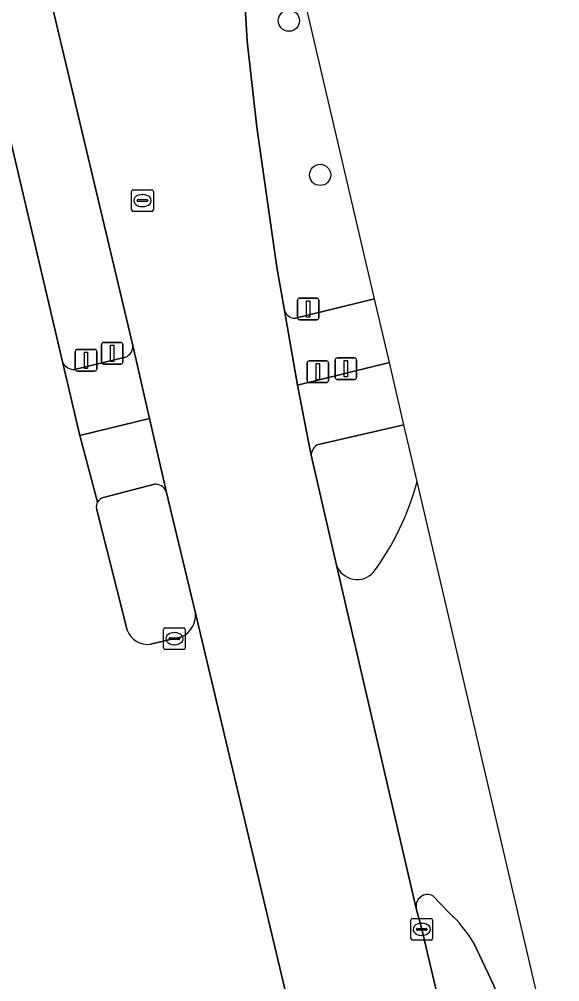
# Model space of a CAD drawing. Extents: x 158455 to 159797, y 387218 to 388672.
# Drawn here: x 159640.22 to 159665.14, y 388240.92 to 388285.25 of the extents above; entities that cross this region are included whole.
import ezdxf

# ---------------------------------------------------------------- set-up
doc = ezdxf.new("R2010")
doc.units = 0
for name, color, linetype in [('IMGEO_Berm_groen', 7, 'Continuous'), ('IMGEO_Boom', 7, 'Continuous'), ('IMGEO_Drukknoppaal', 7, 'Continuous'), ('IMGEO_Fietspad_gesloten', 7, 'Continuous'), ('IMGEO_Kolk', 7, 'Continuous'), ('IMGEO_OVBaan_gesloten', 7, 'Continuous'), ('IMGEO_Rijbaan_regionaal_gesloten', 7, 'Continuous'), ('IMGEO_Rioolput', 7, 'Continuous'), ('IMGEO_Verkeerseiland_groen', 7, 'Continuous'), ('IMGEO_Verkeersregelinstallatiepaal', 7, 'Continuous'), ('IMGEO_Voetpad_open', 7, 'Continuous')]:
    doc.layers.add(name, color=color, linetype=linetype)

msp = doc.modelspace()

# ---------------------------------------------------------------- linework, layer by layer
at = {"layer": 'IMGEO_Berm_groen'}
for points in [[(159632.723, 388309.856), (159642.241, 388269.419)], [(159656.597, 388272.378), (159649.589, 388302.356)], [(159650.353, 388290.778), (159650.728, 388284.24), (159651.178, 388280.276), (159652.093, 388273.836), (159652.454, 388271.838)], [(159645.458, 388270.229), (159641.796, 388285.666)], [(159652.952, 388271.483), (159656.597, 388272.378)], [(159642.77, 388269.116), (159645.119, 388269.686)]]:
    msp.add_lwpolyline(points, dxfattribs=at)
for centre, radius, start, end in [((159652.94, 388271.993), 0.51, 197.711, 271.3225), ((159644.92, 388270.187), 0.539, 291.6327, 4.4134), ((159642.771, 388269.732), 0.616, 210.5162, 269.8774)]:
    msp.add_arc(centre, radius, start, end, dxfattribs=at)
at = {"layer": 'IMGEO_Boom'}
for centre in [(159652.652, 388285.188), (159654.093, 388278.084)]:
    msp.add_circle(centre, 0.489, dxfattribs=at)
at = {"layer": 'IMGEO_Drukknoppaal'}
for p, q in [((159654.782, 388268.755), (159654.782, 388269.555)), ((159654.782, 388269.555), (159654.782, 388268.755)), ((159654.882, 388269.655), (159655.672, 388269.655)), ((159655.672, 388269.655), (159654.882, 388269.655)), ((159655.772, 388269.555), (159655.772, 388268.755)), ((159655.772, 388268.755), (159655.772, 388269.555)), ((159655.672, 388268.655), (159654.882, 388268.655)), ((159654.882, 388268.655), (159655.672, 388268.655))]:
    msp.add_line(p, q, dxfattribs=at)
msp.add_lwpolyline([(159655.202, 388269.53), (159655.352, 388269.53), (159655.352, 388268.78), (159655.202, 388268.78), (159655.202, 388269.53)], dxfattribs=at)
for centre, start, end in [((159654.882, 388269.555), 90, 180), ((159654.882, 388269.555), 90, 180), ((159655.672, 388269.555), 0, 90), ((159655.672, 388269.555), 360, 90), ((159654.882, 388268.755), 180, 270), ((159654.882, 388268.755), 180, 270), ((159655.672, 388268.755), 270, 0), ((159655.672, 388268.755), 270, 0)]:
    msp.add_arc(centre, 0.1, start, end, dxfattribs=at)
at = {"layer": 'IMGEO_Fietspad_gesloten'}
for points in [[(159657.955, 388266.571), (159657.283, 388269.442), (159653.046, 388268.406), (159653.57, 388265.706), (159653.672, 388265.18)], [(159646.222, 388266.858), (159643.024, 388266.08), (159643.839, 388263.011)], [(159647, 388263.517), (159646.859, 388264.124), (159646.222, 388266.858)], [(159654.013, 388265.665), (159657.955, 388266.571)], [(159644.102, 388263.231), (159646.457, 388263.84)]]:
    msp.add_lwpolyline(points, dxfattribs=at)
for centre, radius, start, end in [((159654.25, 388265.136), 0.579, 114.1056, 175.6728), ((159646.472, 388263.247), 0.594, 27.1055, 91.4025), ((159644.266, 388262.768), 0.491, 109.4652, 150.3599)]:
    msp.add_arc(centre, radius, start, end, dxfattribs=at)
at = {"layer": 'IMGEO_Kolk'}
for p, q in [((159646.878, 388256.296), (159646.878, 388257.148)), ((159646.953, 388257.222), (159647.805, 388257.222)), ((159647.366, 388257.002), (159647.391, 388257.002)), ((159647.879, 388257.148), (159647.879, 388256.296)), ((159647.137, 388256.716), (159647.137, 388256.728)), ((159647.575, 388256.679), (159647.177, 388256.679)), ((159647.18, 388256.765), (159647.578, 388256.765)), ((159647.621, 388256.728), (159647.621, 388256.716)), ((159647.805, 388256.222), (159646.953, 388256.222)), ((159647.389, 388256.442), (159647.364, 388256.442)), ((159658.275, 388242.91), (159658.275, 388243.762)), ((159658.35, 388243.836), (159659.202, 388243.836)), ((159659.276, 388243.762), (159659.276, 388242.91)), ((159658.534, 388243.33), (159658.534, 388243.342)), ((159658.972, 388243.293), (159658.574, 388243.293)), ((159658.577, 388243.379), (159658.975, 388243.379)), ((159658.763, 388243.616), (159658.788, 388243.616)), ((159659.018, 388243.342), (159659.018, 388243.33)), ((159659.202, 388242.836), (159658.35, 388242.836)), ((159658.786, 388243.056), (159658.761, 388243.056))]:
    msp.add_line(p, q, dxfattribs=at)
for points in [[(159646.878, 388256.296), (159646.878, 388257.148)], [(159646.953, 388257.222), (159647.805, 388257.222)], [(159647.879, 388257.148), (159647.879, 388256.296)], [(159647.805, 388256.222), (159646.953, 388256.222)], [(159658.275, 388242.91), (159658.275, 388243.762)], [(159658.35, 388243.836), (159659.202, 388243.836)], [(159659.276, 388243.762), (159659.276, 388242.91)], [(159659.202, 388242.836), (159658.35, 388242.836)]]:
    msp.add_lwpolyline(points, dxfattribs=at)
for centre, radius, start, end in [((159646.955, 388257.146), 0.0765, 91.552, 178.448), ((159646.955, 388257.146), 0.0765, 91.552, 178.448), ((159647.803, 388257.146), 0.0765, 1.552, 88.448), ((159647.803, 388257.146), 0.0765, 1.552, 88.448), ((159647.177, 388256.725), 0.0403, 85.8775, 175.7526), ((159647.174, 388256.715), 0.0366, 178.938, 274.7102), ((159647.578, 388256.722), 0.043, 264.8664, 352.4533), ((159647.582, 388256.727), 0.0386, 1.7309, 96.639), ((159646.955, 388256.298), 0.0765, 181.552, 268.448), ((159646.955, 388256.298), 0.0765, 181.552, 268.448), ((159647.803, 388256.298), 0.0765, 271.552, 358.448), ((159647.803, 388256.298), 0.0765, 271.552, 358.448), ((159658.352, 388243.76), 0.0765, 91.552, 178.448), ((159658.352, 388243.76), 0.0765, 91.552, 178.448), ((159659.2, 388243.76), 0.0765, 1.552, 88.448), ((159659.2, 388243.76), 0.0765, 1.552, 88.448), ((159658.574, 388243.339), 0.0403, 85.8775, 175.7526), ((159658.571, 388243.329), 0.0366, 178.938, 274.7102), ((159658.975, 388243.336), 0.043, 264.8664, 352.4533), ((159658.979, 388243.341), 0.0386, 1.7309, 96.639), ((159658.352, 388242.912), 0.0765, 181.552, 268.448), ((159658.352, 388242.912), 0.0765, 181.552, 268.448), ((159659.2, 388242.912), 0.0765, 271.552, 358.448), ((159659.2, 388242.912), 0.0765, 271.552, 358.448)]:
    msp.add_arc(centre, radius, start, end, dxfattribs=at)
for centre, major_axis, ratio, start_param, end_param in [((159647.365, 388256.722), (-0.387, 0.002), 0.722429, 4.712389, 7.853982), ((159647.39, 388256.722), (-0.39, 0.002), 0.717154, 1.570796, 4.712389), ((159658.762, 388243.336), (-0.387, 0.002), 0.722429, 4.712389, 7.853982), ((159658.787, 388243.336), (-0.39, 0.002), 0.717154, 1.570796, 4.712389)]:
    msp.add_ellipse(centre, major_axis=major_axis, ratio=ratio, start_param=start_param, end_param=end_param, dxfattribs=at)
at = {"layer": 'IMGEO_OVBaan_gesloten'}
msp.add_lwpolyline([(159641.796, 388285.666), (159645.458, 388270.229), (159646.222, 388266.858), (159646.859, 388264.124), (159647, 388263.517), (159648.346, 388257.892), (159654.092, 388233.746), (159660.811, 388234.68), (159660.779, 388234.813), (159659.898, 388238.585), (159658.776, 388243.336), (159658.523, 388244.298), (159654.839, 388260.104), (159653.672, 388265.18), (159653.57, 388265.706), (159653.046, 388268.406), (159652.454, 388271.838), (159652.093, 388273.836), (159651.178, 388280.276), (159650.728, 388284.24), (159650.353, 388290.778)], dxfattribs=at)
at = {"layer": 'IMGEO_Rijbaan_regionaal_gesloten'}
for points in [[(159643.839, 388263.011), (159643.024, 388266.08), (159642.241, 388269.419), (159632.723, 388309.856)], [(159661.181, 388242.699), (159662.096, 388240.748), (159662.618, 388239.281), (159662.658, 388239.122), (159663.573, 388235.514), (159663.582, 388235.478), (159665.136, 388235.853), (159661.114, 388253.057), (159658.565, 388263.962)], [(159645.193, 388257.11), (159643.78, 388262.713)], [(159654.839, 388260.104), (159658.523, 388244.298)], [(159640.51, 388235.208), (159641.455, 388234.408), (159644.278, 388231.031), (159653.894, 388233.707), (159654.092, 388233.746), (159648.346, 388257.892)], [(159647.698, 388256.811), (159647.379, 388256.722), (159646.272, 388256.466)], [(159659.284, 388244.881), (159660.033, 388244.099)]]:
    msp.add_lwpolyline(points, dxfattribs=at)
for centre, radius, start, end in [((159646.493, 388267.19), 12.496, 323.6244, 345.0285), ((159644.274, 388262.77), 0.497, 151.0184, 186.5837), ((159655.799, 388260.48), 1.031, 201.3923, 317.1466), ((159647.297, 388257.786), 1.054, 292.3603, 5.759), ((159646.14, 388257.47), 1.013, 200.8295, 277.5089), ((159659.046, 388244.403), 0.534, 63.5208, 191.3905), ((159655.775, 388239.437), 6.314, 31.1084, 47.5951)]:
    msp.add_arc(centre, radius, start, end, dxfattribs=at)
at = {"layer": 'IMGEO_Rioolput'}
for p, q in [((159645.479, 388277.4), (159646.331, 388277.4)), ((159645.404, 388276.474), (159645.404, 388277.326)), ((159645.892, 388277.18), (159645.917, 388277.18)), ((159646.405, 388277.326), (159646.405, 388276.474)), ((159645.663, 388276.894), (159645.663, 388276.906)), ((159646.101, 388276.857), (159645.703, 388276.857)), ((159645.706, 388276.943), (159646.104, 388276.943)), ((159645.915, 388276.62), (159645.89, 388276.62)), ((159646.147, 388276.906), (159646.147, 388276.894)), ((159646.331, 388276.4), (159645.479, 388276.4))]:
    msp.add_line(p, q, dxfattribs=at)
for points in [[(159645.479, 388277.4), (159646.331, 388277.4)], [(159645.404, 388276.474), (159645.404, 388277.326)], [(159646.405, 388277.326), (159646.405, 388276.474)], [(159646.331, 388276.4), (159645.479, 388276.4)]]:
    msp.add_lwpolyline(points, dxfattribs=at)
for centre, radius, start, end in [((159645.481, 388277.324), 0.0765, 91.552, 178.448), ((159645.481, 388277.324), 0.0765, 91.552, 178.448), ((159646.329, 388277.324), 0.0765, 1.552, 88.448), ((159646.329, 388277.324), 0.0765, 1.552, 88.448), ((159645.703, 388276.903), 0.0403, 85.8775, 175.7526), ((159645.7, 388276.893), 0.0366, 178.938, 274.7102), ((159646.104, 388276.9), 0.043, 264.8664, 352.4533), ((159646.108, 388276.905), 0.0386, 1.7309, 96.639), ((159645.481, 388276.476), 0.0765, 181.552, 268.448), ((159645.481, 388276.476), 0.0765, 181.552, 268.448), ((159646.329, 388276.476), 0.0765, 271.552, 358.448), ((159646.329, 388276.476), 0.0765, 271.552, 358.448)]:
    msp.add_arc(centre, radius, start, end, dxfattribs=at)
for centre, major_axis, ratio, start_param, end_param in [((159645.891, 388276.9), (-0.387, 0.002), 0.722429, 4.712389, 7.853982), ((159645.916, 388276.9), (-0.39, 0.002), 0.717154, 1.570796, 4.712389)]:
    msp.add_ellipse(centre, major_axis=major_axis, ratio=ratio, start_param=start_param, end_param=end_param, dxfattribs=at)
at = {"layer": 'IMGEO_Verkeerseiland_groen'}
for points in [[(159658.565, 388263.962), (159657.955, 388266.571), (159654.013, 388265.665)], [(159653.672, 388265.18), (159654.839, 388260.104)], [(159646.457, 388263.84), (159644.102, 388263.231)], [(159648.346, 388257.892), (159647, 388263.517)], [(159643.78, 388262.713), (159645.193, 388257.11)], [(159646.272, 388256.466), (159647.379, 388256.722), (159647.698, 388256.811)], [(159660.033, 388244.099), (159659.284, 388244.881)], [(159658.523, 388244.298), (159658.776, 388243.336), (159659.898, 388238.585)], [(159662.658, 388239.122), (159662.618, 388239.281), (159662.096, 388240.748), (159661.181, 388242.699)]]:
    msp.add_lwpolyline(points, dxfattribs=at)
for centre, radius, start, end in [((159654.25, 388265.136), 0.579, 114.1056, 175.6728), ((159646.472, 388263.247), 0.594, 27.1055, 91.4025), ((159646.493, 388267.19), 12.496, 323.6244, 345.0285), ((159644.266, 388262.768), 0.491, 109.4652, 150.3599), ((159644.274, 388262.77), 0.497, 151.0184, 186.5837), ((159655.799, 388260.48), 1.031, 201.3923, 317.1466), ((159647.297, 388257.786), 1.054, 292.3603, 5.759), ((159646.14, 388257.47), 1.013, 200.8295, 277.5089), ((159659.046, 388244.403), 0.534, 63.5208, 191.3905), ((159655.775, 388239.437), 6.314, 31.1084, 47.5951)]:
    msp.add_arc(centre, radius, start, end, dxfattribs=at)
at = {"layer": 'IMGEO_Verkeersregelinstallatiepaal'}
for p, q in [((159653.045, 388271.511), (159653.045, 388272.311)), ((159653.045, 388272.311), (159653.045, 388271.511)), ((159653.145, 388272.411), (159653.935, 388272.411)), ((159653.935, 388272.411), (159653.145, 388272.411)), ((159654.035, 388272.311), (159654.035, 388271.511)), ((159654.035, 388271.511), (159654.035, 388272.311)), ((159653.935, 388271.411), (159653.145, 388271.411)), ((159653.145, 388271.411), (159653.935, 388271.411)), ((159644.115, 388270.368), (159644.905, 388270.368)), ((159644.905, 388270.368), (159644.115, 388270.368)), ((159642.807, 388269.148), (159642.807, 388269.948)), ((159642.807, 388269.948), (159642.807, 388269.148)), ((159642.907, 388270.048), (159643.697, 388270.048)), ((159643.697, 388270.048), (159642.907, 388270.048)), ((159643.797, 388269.948), (159643.797, 388269.148)), ((159643.797, 388269.148), (159643.797, 388269.948)), ((159644.015, 388269.468), (159644.015, 388270.268)), ((159644.015, 388270.268), (159644.015, 388269.468)), ((159645.005, 388270.268), (159645.005, 388269.468)), ((159645.005, 388269.468), (159645.005, 388270.268)), ((159653.491, 388268.616), (159653.491, 388269.416)), ((159653.491, 388269.416), (159653.491, 388268.616)), ((159653.591, 388269.516), (159654.381, 388269.516)), ((159654.381, 388269.516), (159653.591, 388269.516)), ((159654.481, 388269.416), (159654.481, 388268.616)), ((159654.481, 388268.616), (159654.481, 388269.416)), ((159643.697, 388269.048), (159642.907, 388269.048)), ((159642.907, 388269.048), (159643.697, 388269.048)), ((159644.905, 388269.368), (159644.115, 388269.368)), ((159644.115, 388269.368), (159644.905, 388269.368)), ((159654.381, 388268.516), (159653.591, 388268.516)), ((159653.591, 388268.516), (159654.381, 388268.516))]:
    msp.add_line(p, q, dxfattribs=at)
for points in [[(159653.465, 388272.286), (159653.615, 388272.286), (159653.615, 388271.536), (159653.465, 388271.536), (159653.465, 388272.286)], [(159643.227, 388269.923), (159643.377, 388269.923), (159643.377, 388269.173), (159643.227, 388269.173), (159643.227, 388269.923)], [(159644.435, 388270.243), (159644.585, 388270.243), (159644.585, 388269.493), (159644.435, 388269.493), (159644.435, 388270.243)], [(159653.911, 388269.391), (159654.061, 388269.391), (159654.061, 388268.641), (159653.911, 388268.641), (159653.911, 388269.391)]]:
    msp.add_lwpolyline(points, dxfattribs=at)
for centre, start, end in [((159653.145, 388272.311), 90, 180), ((159653.145, 388272.311), 90, 180), ((159653.935, 388272.311), 0, 90), ((159653.935, 388272.311), 360, 90), ((159653.145, 388271.511), 180, 270), ((159653.145, 388271.511), 180, 270), ((159653.935, 388271.511), 270, 0), ((159653.935, 388271.511), 270, 0), ((159644.115, 388270.268), 90, 180), ((159644.115, 388270.268), 90, 180), ((159644.905, 388270.268), 0, 90), ((159644.905, 388270.268), 360, 90), ((159642.907, 388269.948), 90, 180), ((159642.907, 388269.948), 90, 180), ((159643.697, 388269.948), 0, 90), ((159643.697, 388269.948), 360, 90), ((159644.115, 388269.468), 180, 270), ((159644.115, 388269.468), 180, 270), ((159644.905, 388269.468), 270, 0), ((159644.905, 388269.468), 270, 0), ((159653.591, 388269.416), 90, 180), ((159653.591, 388269.416), 90, 180), ((159654.381, 388269.416), 0, 90), ((159654.381, 388269.416), 360, 90), ((159642.907, 388269.148), 180, 270), ((159642.907, 388269.148), 180, 270), ((159643.697, 388269.148), 270, 0), ((159643.697, 388269.148), 270, 0), ((159653.591, 388268.616), 180, 270), ((159653.591, 388268.616), 180, 270), ((159654.381, 388268.616), 270, 0), ((159654.381, 388268.616), 270, 0)]:
    msp.add_arc(centre, 0.1, start, end, dxfattribs=at)
at = {"layer": 'IMGEO_Voetpad_open'}
for points in [[(159657.283, 388269.442), (159656.597, 388272.378), (159652.952, 388271.483)], [(159652.454, 388271.838), (159653.046, 388268.406), (159657.283, 388269.442)], [(159642.241, 388269.419), (159643.024, 388266.08), (159646.222, 388266.858), (159645.458, 388270.229)], [(159645.119, 388269.686), (159642.77, 388269.116)]]:
    msp.add_lwpolyline(points, dxfattribs=at)
for centre, radius, start, end in [((159652.94, 388271.993), 0.51, 197.711, 271.3225), ((159644.92, 388270.187), 0.539, 291.6327, 4.4134), ((159642.771, 388269.732), 0.616, 210.5162, 269.8774)]:
    msp.add_arc(centre, radius, start, end, dxfattribs=at)

doc.saveas('drawing.dxf')
